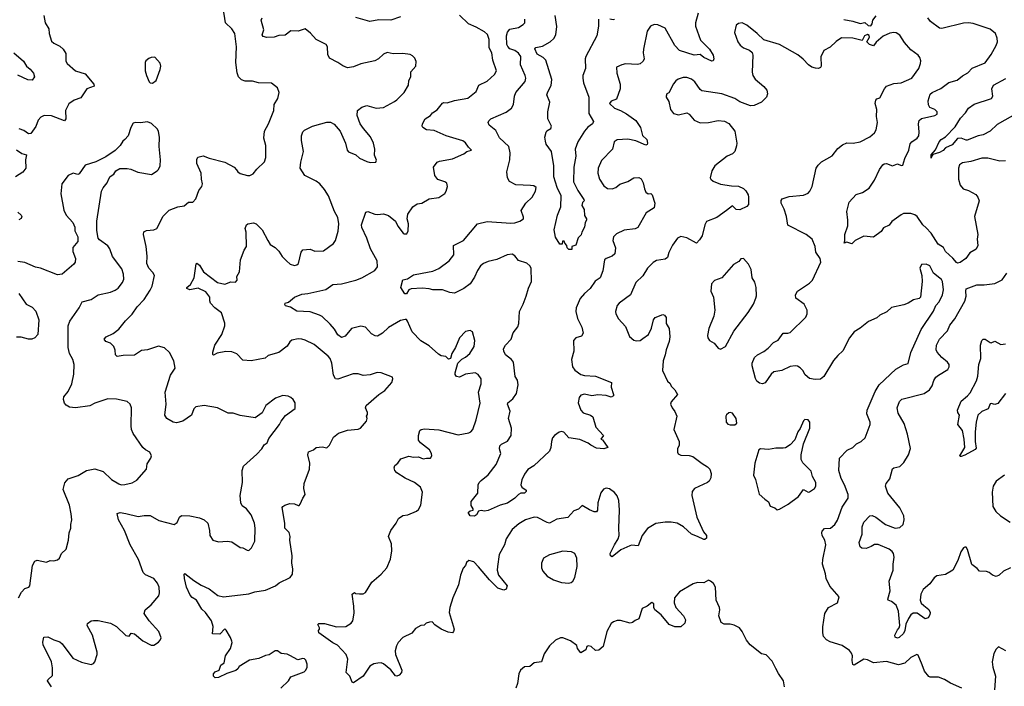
# Model space of a CAD drawing. Extents: x 2133489 to 2292442, y 756223 to 916462.
# Tile 416 of 463: x 2249992 to 2258173, y 890750 to 896290. Entities that reach past the tile are written whole.
import ezdxf

# ---------------------------------------------------------------- set-up
doc = ezdxf.new("R2010")
doc.units = 0

msp = doc.modelspace()

# ---------------------------------------------------------------- linework, layer by layer
at = {"layer": '0CON20XD'}
for points in [[(2251792.2, 895042.2), (2251804.5, 895024.5), (2251825, 895012.5), (2251883.8, 894996.2), (2251905, 894996.2), (2251931.7, 895008.3), (2251961.7, 895048.3), (2252025, 895110), (2252035.7, 895145), (2252037.5, 895215), (2252035.8, 895245), (2252019.2, 895305), (2252025.8, 895365), (2252058.6, 895425), (2252104, 895535), (2252106, 895585), (2252136, 895635), (2252148, 895685), (2252135, 895723.3), (2252085, 895763.8), (2251976.1, 895766.1), (2251925, 895778.6), (2251865, 895780), (2251835, 895791.2), (2251808.8, 895815), (2251797.5, 895847.5), (2251788.6, 895935), (2251794.3, 896064.3), (2251779.4, 896175), (2251755.8, 896215), (2251702.5, 896265), (2251681.4, 896388.6)], [(2255630, 896345), (2255607.5, 896265), (2255605.8, 896235), (2255650, 896120), (2255723.1, 896045), (2255755, 895996), (2255760, 895965), (2255755, 895947.5), (2255743.6, 895946.4), (2255675, 895974.6), (2255645, 896000), (2255595.5, 895994.5), (2255475, 896034.6), (2255434.5, 896075), (2255355, 896218.9), (2255295, 896246.5), (2255265, 896249.4), (2255232, 896235), (2255206.6, 896193.4), (2255175.6, 896045), (2255173.3, 896015), (2255180.8, 895965), (2255172, 895945), (2255146.4, 895923.6), (2255125, 895916.9), (2255025, 895922.2), (2254994.5, 895915.5), (2254951.2, 895895), (2254954.6, 895844.6), (2254980.6, 895755), (2254982.5, 895715), (2254950.5, 895629.5), (2254905, 895612.5), (2254893.8, 895595), (2254934.5, 895554.5), (2254985, 895536), (2255035, 895507.1), (2255111.4, 895451.4), (2255150, 895395), (2255167.1, 895327.1), (2255203.8, 895295), (2255208.8, 895265), (2255206.1, 895253.9), (2255195, 895247.5), (2255112.1, 895282.1), (2255045, 895297.5), (2254955, 895291.9), (2254932.5, 895275), (2254916.4, 895213.6), (2254825, 895121.2), (2254797.5, 895055), (2254794.4, 895015), (2254808.9, 894965), (2254845, 894910), (2254875, 894887.5), (2254915, 894885.7), (2254945, 894896.9), (2254977.3, 894922.7), (2255045, 894945.8), (2255095, 894977.1), (2255135, 894978.6), (2255155, 894968.8), (2255172.9, 894935), (2255182.5, 894885), (2255195, 894856.2), (2255215, 894844), (2255235, 894846.7), (2255246.2, 894835), (2255269.2, 894765), (2255263.9, 894726.1), (2255197.1, 894685), (2255127.5, 894562.5), (2255105, 894553.1), (2255015, 894540), (2254950.6, 894509.4), (2254924.6, 894485.4), (2254920, 894455), (2254943.6, 894395), (2254935.6, 894344.4), (2254915, 894325.6), (2254863.7, 894306.3), (2254850, 894295), (2254837.3, 894202.7), (2254816, 894145), (2254773.4, 894116.6), (2254732.7, 894057.3), (2254684.4, 894015), (2254647.7, 893972.3), (2254614.4, 893894.4), (2254612.2, 893865), (2254627.6, 893807.6), (2254661.9, 893735), (2254674.2, 893685), (2254660.5, 893659.5), (2254613.2, 893646.8), (2254592, 893625), (2254597.5, 893535), (2254575.8, 893465), (2254584.2, 893405), (2254605, 893378), (2254655, 893341.9), (2254685, 893333.1), (2254775, 893326.9), (2254910, 893275), (2254907.5, 893235), (2254926.7, 893175), (2254925, 893163.3), (2254905, 893154.3), (2254865, 893168), (2254795, 893171.4), (2254745, 893165.6), (2254685, 893176.9), (2254655, 893169.2), (2254639.4, 893150.6), (2254632.5, 893105), (2254653.3, 893045), (2254675, 893024.4), (2254735, 893004), (2254755, 892988.8), (2254778.5, 892905), (2254842.5, 892835), (2254820, 892805), (2254835, 892800), (2254880, 892735), (2254845, 892724.3), (2254785, 892729.5), (2254736.9, 892755)], [(2250191.1, 896325), (2250202.5, 896265), (2250234.2, 896215), (2250236, 896175), (2250255, 896112.5), (2250275, 896093.8), (2250325, 896068.8), (2250353.3, 896045), (2250375, 896010), (2250376.2, 895945), (2250386.2, 895925), (2250455, 895865.6), (2250535, 895840), (2250608.8, 895755), (2250611.7, 895738.3), (2250549.2, 895715), (2250500.3, 895639.7), (2250445, 895621.9), (2250399.8, 895590.2), (2250372.5, 895535), (2250374.1, 895465.9), (2250365, 895450), (2250255, 895491.1), (2250195, 895492.9), (2250168.7, 895481.3), (2250146, 895455), (2250126.4, 895403.6), (2250085, 895343.3), (2250065, 895341.2), (2250025, 895368), (2249987, 895383)], [(2251668.8, 893855), (2251614, 893895), (2251578, 893935), (2251570.8, 893955), (2251571.2, 893985), (2251538.3, 894028.3), (2251475, 894060), (2251405, 894044.3), (2251380, 894055), (2251379.2, 894065), (2251409.8, 894090.2), (2251442.2, 894145), (2251458.8, 894261.2), (2251465, 894266), (2251485, 894249.2), (2251519.2, 894195), (2251635, 894106.7), (2251695, 894093.5), (2251745, 894111.2), (2251785, 894110), (2251797.5, 894125), (2251796.7, 894155), (2251818.8, 894195), (2251826.2, 894295), (2251856.1, 894373.9), (2251875.7, 894405), (2251874.2, 894525), (2251865.8, 894555), (2251876, 894584), (2251886.7, 894593.3), (2251935, 894602), (2251956.7, 894595), (2252006.2, 894545), (2252052.5, 894455), (2252073, 894423), (2252115, 894396), (2252145, 894366.2), (2252173.3, 894323.3), (2252210, 894285), (2252238.8, 894258.8), (2252275, 894247.5), (2252295, 894252.5), (2252307.5, 894265), (2252331.2, 894358.8), (2252345, 894376.7), (2252405, 894382.5), (2252445, 894365.8), (2252515, 894370), (2252598.8, 894431.2), (2252616.2, 894455), (2252637.7, 894532.3), (2252644, 894595), (2252635, 894647.5), (2252608.6, 894695), (2252557.1, 894825), (2252525, 894878.1), (2252485.5, 894925), (2252455, 894947.1), (2252361.9, 894995), (2252323.5, 895055), (2252326.4, 895105), (2252350, 895195), (2252332.9, 895285), (2252332, 895325), (2252345, 895357.5), (2252357.7, 895372.3), (2252425, 895404), (2252494.4, 895425.6), (2252545, 895438.8), (2252575, 895438.8), (2252605, 895421.2), (2252655, 895363.3), (2252698, 895265), (2252712, 895205), (2252725, 895191.2), (2252785, 895166.7), (2252815, 895138.8), (2252875, 895111.2), (2252905, 895104), (2252950, 895105), (2252957, 895123), (2252940, 895165), (2252944, 895215), (2252931.4, 895265), (2252908, 895318), (2252848.8, 895385), (2252822, 895425), (2252796.2, 895495), (2252797.5, 895535), (2252835, 895563.3), (2252875, 895576.7), (2252955, 895554), (2253015, 895560), (2253105, 895611.2), (2253126.2, 895625), (2253185.8, 895685), (2253222, 895745), (2253225.8, 895785), (2253241.2, 895815), (2253242.7, 895857.3), (2253283.3, 895905), (2253286.4, 895943.6), (2253275, 895970), (2253255, 895990), (2253235, 896000), (2253175, 896008.8), (2253095, 896006.2), (2253043.9, 896016.1), (2253015, 896003.3), (2252973.8, 895965), (2252943, 895947), (2252825, 895922.5), (2252765, 895898.6), (2252715, 895890), (2252675.5, 895905.5), (2252635.5, 895935.5), (2252565, 895970.8), (2252552.2, 896002.2), (2252550, 896065), (2252539.2, 896085), (2252455.3, 896125.3), (2252408.9, 896178.9), (2252365, 896214), (2252305, 896195.6), (2252245, 896196.2), (2252197.3, 896162.7), (2252145, 896160), (2252105, 896144.3), (2252045, 896141.9), (2252015, 896150), (2252007.1, 896165), (2252020.8, 896205), (2251997.5, 896285), (2252006.4, 896306.4)], [(2255865, 894705.8), (2255783.3, 894645), (2255698.3, 894611.7), (2255683.3, 894585), (2255661.2, 894495), (2255640.5, 894459.5), (2255615, 894432.5), (2255535, 894476.9), (2255485, 894487.5), (2255456.7, 894475), (2255415, 894416.7), (2255385.8, 894355), (2255374.3, 894315), (2255355, 894300), (2255282.2, 894287.8), (2255256.4, 894273.6), (2255209.2, 894225), (2255169.3, 894160.7), (2255112, 894105), (2255065.8, 894005), (2254973.8, 893935), (2254956.2, 893915), (2254942, 893865), (2254944, 893845), (2254968, 893805), (2255025, 893741.2), (2255057.7, 893657.7), (2255095, 893626.7), (2255115, 893621.2), (2255147.5, 893625), (2255169.7, 893640.3), (2255215.6, 893675), (2255242.2, 893727.8), (2255258, 893795), (2255273.3, 893815), (2255335, 893841.2), (2255350, 893835), (2255363.8, 893815), (2255363.8, 893765), (2255389.2, 893725), (2255394.3, 893654.3), (2255387.9, 893615), (2255362.8, 893547.2), (2255356.2, 893505), (2255339.2, 893455), (2255332.9, 893375), (2255373.8, 893285), (2255395.8, 893265.8), (2255405, 893243.3), (2255434.1, 893214.1), (2255458, 893175), (2255404.4, 893115.6), (2255398.8, 893095), (2255412, 893065), (2255435.8, 893035), (2255450.8, 892995), (2255426, 892885), (2255471.2, 892785), (2255471.2, 892755), (2255458.8, 892725), (2255457, 892697), (2255463.6, 892683.6), (2255485, 892670), (2255555, 892667.5), (2255585, 892659.2), (2255661.7, 892601.7), (2255706.7, 892575), (2255726.2, 892555), (2255738.3, 892518.3), (2255735, 892482.5), (2255720.8, 892455), (2255707.2, 892442.8), (2255600, 892395), (2255580.5, 892369.5), (2255576, 892335), (2255619.2, 892155), (2255673.9, 892033.9), (2255697.5, 892005), (2255698.3, 891981.7), (2255685, 891970), (2255675, 891970), (2255625, 891996.7), (2255575, 892014), (2255506, 892075), (2255455, 892106.7), (2255405.5, 892115.5), (2255355, 892114.5), (2255277.5, 892102.5), (2255208.8, 892061.2), (2255163.8, 892005), (2255131.2, 891918.8), (2255075, 891922.5), (2255062.1, 891917.9), (2254987.5, 891885), (2254915, 891827.5), (2254900, 891835), (2254896.7, 891855), (2254934.2, 891925.8), (2254963.9, 891976.1), (2254973.8, 892005), (2254970, 892065), (2254976.9, 892215), (2254970, 892295), (2254955, 892333.3), (2254935, 892361.2), (2254891.7, 892391.7), (2254863.9, 892396.1), (2254842.3, 892387.7), (2254821.2, 892358.8), (2254796, 892275), (2254793.8, 892215), (2254785, 892200), (2254765, 892201.2), (2254725, 892216.7), (2254665, 892252.5), (2254635, 892223.3), (2254595, 892210), (2254545, 892152.5), (2254455, 892140.6), (2254395, 892106.7), (2254375, 892110.5), (2254295, 892154.4), (2254265.5, 892155.5), (2254193.8, 892135), (2254139.4, 892100.6), (2254085, 892054), (2254035, 891976.7), (2254020, 891925), (2253975, 891846.7), (2253961.9, 891745), (2253958.6, 891715), (2253970.8, 891675), (2254041.9, 891585), (2254035, 891556.7), (2254015, 891550), (2253965, 891566.9), (2253894.7, 891634.7), (2253805, 891744), (2253764.1, 891784.1), (2253725, 891796.2), (2253705, 891780), (2253695.5, 891754.5), (2253677.1, 891732.9), (2253654, 891675), (2253638, 891595), (2253590, 891485), (2253565.7, 891405), (2253560.8, 891365), (2253601.2, 891225), (2253596.7, 891205), (2253587.5, 891195), (2253551.7, 891201.7), (2253495, 891226.2), (2253441.4, 891261.4), (2253420, 891285), (2253397, 891283), (2253370, 891275), (2253351.7, 891258.3), (2253323.9, 891256.1), (2253280, 891230), (2253248.7, 891191.3), (2253175, 891156), (2253136.2, 891115), (2253123.4, 891086.6), (2253111.4, 891045), (2253114.1, 891015.9), (2253166.1, 890883.9), (2253163.3, 890865), (2253145, 890843.3), (2253125.9, 890834.1), (2253115, 890838), (2253076.3, 890886.3), (2253015, 890937.1), (2252995, 890944.3), (2252967.1, 890942.9), (2252935, 890936), (2252902.1, 890917.9), (2252846.2, 890835), (2252765, 890780), (2252753.6, 890783.6), (2252734.2, 890835), (2252703.8, 890865), (2252718, 890975), (2252705.7, 891015.7), (2252633, 891093), (2252595, 891110.8), (2252476.7, 891195), (2252473.3, 891215), (2252482.5, 891225), (2252482.5, 891235), (2252470, 891265), (2252478.3, 891271.7), (2252525, 891273.3), (2252625, 891245.8), (2252702.7, 891247.3), (2252745.5, 891274.5), (2252760.8, 891295), (2252771.2, 891358.8), (2252767.7, 891417.7), (2252755, 891517.5), (2252775, 891530), (2252783, 891523), (2252815, 891520), (2252845, 891520), (2252865, 891530), (2252917.1, 891615), (2252996.6, 891683.4), (2253041.1, 891735), (2253073.6, 891806.4), (2253084.3, 891875), (2253081.9, 891935), (2253056.2, 891995), (2253058, 892005), (2253076.2, 892045), (2253120.8, 892105), (2253140, 892145), (2253175, 892169.2), (2253217.5, 892175), (2253290, 892205), (2253305, 892218.8), (2253324, 892255), (2253340, 892365), (2253322, 892405), (2253271.2, 892445), (2253195, 892481.4), (2253126.7, 892525), (2253110, 892545), (2253103, 892567), (2253107.5, 892585), (2253132.5, 892605), (2253159.3, 892640.7), (2253225, 892663.8), (2253264.2, 892654.2), (2253305, 892658), (2253345, 892640), (2253372.3, 892647.7), (2253405, 892646.7), (2253416, 892665), (2253413.8, 892685), (2253396.2, 892715), (2253323.2, 892773.2), (2253305.8, 892795), (2253305.8, 892834.2), (2253316.7, 892875), (2253327.5, 892885), (2253355, 892889.2), (2253475, 892881.4), (2253635, 892840), (2253725, 892857.5), (2253740, 892865), (2253756.7, 892885), (2253785.8, 892965), (2253817.7, 893102.3), (2253803.8, 893195), (2253825.9, 893264.1), (2253826, 893305), (2253801.2, 893341.2), (2253775, 893356), (2253695, 893343.8), (2253645, 893320), (2253622.5, 893325), (2253610.5, 893340.5), (2253608.8, 893355), (2253631.2, 893435), (2253665, 893468.8), (2253695, 893484.3), (2253731.4, 893515), (2253768.1, 893575), (2253772.5, 893625), (2253753.3, 893695), (2253735, 893706.2), (2253695, 893700), (2253646.2, 893645), (2253613, 893567), (2253583.3, 893515), (2253570, 893475), (2253555, 893470), (2253531.7, 893491.7), (2253495, 893496.7), (2253471.3, 893511.3), (2253395, 893579.2), (2253325, 893621.9), (2253254, 893695), (2253213.3, 893785), (2253205, 893797.5), (2253195, 893800), (2253155, 893791.2), (2253055, 893732), (2253006, 893685), (2252965, 893661.2), (2252945, 893663.3), (2252915, 893680.8), (2252865, 893734.3), (2252825, 893744.4), (2252750, 893725), (2252695, 893659.2), (2252665, 893648), (2252635, 893672.5), (2252608, 893718), (2252570.9, 893760.9), (2252505, 893823.1), (2252483.3, 893835), (2252405, 893863.1), (2252295, 893867.5), (2252241.2, 893901.2), (2252201.7, 893911.7), (2252193.9, 893923.9), (2252197.5, 893935), (2252226.1, 893943.9), (2252275, 893984.3), (2252335, 894009.4), (2252385, 894014.6), (2252535, 894048.5), (2252595, 894088.5), (2252665, 894094.5), (2252785, 894126.9), (2252834.5, 894145.5), (2252943.8, 894206.2), (2252964.4, 894235), (2252962.7, 894285), (2252907.9, 894385), (2252875.3, 894475.3), (2252834, 894564), (2252831.8, 894585), (2252868, 894692), (2252885, 894697.5), (2252942.5, 894675), (2252965, 894671.2), (2253015, 894675.8), (2253055, 894663.8), (2253113.8, 894615), (2253132.9, 894575), (2253177.5, 894515), (2253185, 894510), (2253208.3, 894511.7), (2253220, 894535), (2253221.2, 894595), (2253212, 894635), (2253216, 894675), (2253257.5, 894735), (2253295, 894760.8), (2253333.9, 894766.1), (2253395, 894802), (2253475, 894813.8), (2253523.9, 894846.1), (2253535.9, 894864.1), (2253546.2, 894905), (2253540.7, 894930.7), (2253525, 894942.5), (2253465, 894963.3), (2253440, 894995), (2253430, 895065), (2253460, 895105), (2253480, 895115), (2253587.5, 895135), (2253682.5, 895175), (2253706.1, 895193.9), (2253746.2, 895205), (2253720, 895230), (2253695.5, 895265.5), (2253673.1, 895283.1), (2253535.4, 895325.4), (2253435, 895370), (2253372.5, 895375), (2253341.2, 895395), (2253336.7, 895405), (2253340, 895425), (2253362, 895465), (2253404, 895495), (2253422.6, 895517.4), (2253459.7, 895540.3), (2253505, 895596.7), (2253515, 895601.2), (2253545, 895598), (2253605, 895618), (2253715, 895638.8), (2253785.5, 895694.5), (2253806.7, 895745), (2253875, 895778.8), (2253936.4, 895833.6), (2253952.2, 895865), (2253922.7, 895955), (2253914.6, 896015), (2253891.5, 896055), (2253891.8, 896125), (2253877.8, 896167.8), (2253855, 896188), (2253785, 896229.2), (2253722, 896255), (2253645, 896328.8)], [(2253155, 896313.6), (2253075, 896286.7), (2252975, 896288.2), (2252900, 896275), (2252785, 896308.9)], [(2254736.9, 892755), (2254715, 892770.8), (2254645, 892800.4), (2254555, 892814.4), (2254512.7, 892862.7), (2254495, 892868.1), (2254475, 892862.2), (2254435, 892835.6), (2254418.6, 892815), (2254409.4, 892785), (2254405.6, 892735), (2254394.4, 892705), (2254265, 892582.7), (2254215, 892552), (2254186.3, 892513.7), (2254164.3, 892465), (2254156.9, 892425), (2254165, 892406), (2254199.5, 892379.5), (2254199.5, 892370.5), (2254187.5, 892355), (2254155, 892354.2), (2254135, 892344.3), (2254105, 892314.3), (2254045, 892271.8), (2253985, 892254.5), (2253885, 892211.9), (2253855, 892205.8), (2253825, 892212.5), (2253802.9, 892207.1), (2253786.7, 892175), (2253770, 892165), (2253735, 892167.5), (2253717.5, 892195), (2253735, 892210), (2253760, 892215), (2253760, 892225), (2253742.9, 892252.9), (2253744.2, 892285.8), (2253798.8, 892355), (2253800, 892425), (2253808.8, 892445), (2253825, 892460), (2253885, 892508.8), (2253952, 892595), (2253990, 892685), (2253978.9, 892725), (2253981.7, 892748.3), (2253995, 892762.5), (2254043.6, 892786.4), (2254074.6, 892835.4), (2254077, 892897), (2254052.5, 892975), (2254066.9, 893036.9), (2254044.2, 893095), (2254048, 893105), (2254089.3, 893140.7), (2254119.5, 893185), (2254134.5, 893255), (2254126.7, 893295), (2254109.5, 893325), (2254094.4, 893444.4), (2254078, 893465), (2254027.5, 893505), (2254014.2, 893535), (2254012.5, 893555), (2254028, 893585), (2254075.7, 893635), (2254092.6, 893687.4), (2254131.1, 893738.9), (2254138.1, 893765), (2254143.4, 893865), (2254175, 893925.8), (2254198.8, 893991.2), (2254219.9, 894060.1), (2254245.5, 894115), (2254242.7, 894225), (2254231.1, 894245), (2254205, 894267.1), (2254135, 894288.9), (2254105, 894327.9), (2254085, 894340.4), (2254041.2, 894335), (2253955, 894298.5), (2253885, 894281.1), (2253845, 894264.4), (2253821.9, 894245), (2253795, 894206), (2253769.7, 894150.3), (2253734, 894096), (2253683.2, 894056.8), (2253605, 894018), (2253566.4, 894023.6), (2253505, 894045.8), (2253425.6, 894044.4), (2253395, 894054.4), (2253335, 894058.1), (2253245, 894053.3), (2253226, 894044), (2253205, 894012.5), (2253191.4, 894011.4), (2253160, 894065), (2253175, 894127.5), (2253214.3, 894135.7), (2253265, 894169.4), (2253335.6, 894184.4), (2253425, 894201.1), (2253475, 894221.4), (2253561.2, 894285), (2253598, 894335), (2253596.2, 894415), (2253679.2, 894455), (2253795, 894594.4), (2253875, 894612.2), (2254071.4, 894598.6), (2254105, 894601.4), (2254147.5, 894615), (2254177.5, 894635), (2254179.3, 894649.3), (2254157.5, 894705), (2254196.7, 894765), (2254250, 894815), (2254277.1, 894865), (2254283.3, 894895), (2254265, 894908.8), (2254235, 894913.1), (2254115, 894917.8), (2254062, 894945), (2254046, 894975), (2254040.6, 895025), (2254064.6, 895125), (2254066.4, 895185), (2254055.5, 895235), (2253979.7, 895309.7), (2253948.5, 895368.5), (2253893.9, 895413.9), (2253885.7, 895435), (2253890.3, 895449.7), (2253906, 895465), (2254035, 895520.8), (2254079.2, 895555), (2254095.7, 895585), (2254104.5, 895655), (2254115.4, 895684.6), (2254192.2, 895777.8), (2254196.9, 895805), (2254192.2, 895825), (2254152.3, 895915), (2254154.4, 895985), (2254135, 896013.1), (2254105, 896033.3), (2254065, 896048.9), (2254047.3, 896067.3), (2254040, 896085), (2254036.4, 896155), (2254043.6, 896186.4), (2254065, 896212), (2254135, 896224.3), (2254175, 896248.8), (2254188, 896265), (2254188.8, 896295)], [(2254800.4, 896295), (2254801.6, 896235), (2254787.6, 896155), (2254694.5, 895985), (2254689.5, 895965), (2254694.3, 895885), (2254670.6, 895825), (2254670, 895805), (2254676.2, 895765), (2254721.4, 895645), (2254721.8, 895511.8), (2254760.8, 895445), (2254750, 895425), (2254713.4, 895396.6), (2254685.8, 895365), (2254629.1, 895275), (2254607.3, 895215), (2254613.5, 895155), (2254607.1, 895125), (2254595.7, 895065), (2254593.4, 894943.4), (2254630.2, 894870.2), (2254680, 894795), (2254682.5, 894785), (2254669.3, 894770.7), (2254664, 894745), (2254681.7, 894711.7), (2254683.9, 894663.9), (2254702.5, 894635), (2254702.5, 894625), (2254690, 894605), (2254686, 894565), (2254663.3, 894525), (2254658.3, 894501.7), (2254632.3, 894477.7), (2254613, 894417), (2254580, 894405), (2254578.3, 894381.7), (2254555, 894380), (2254540, 894395), (2254537.5, 894415), (2254521.7, 894431.7), (2254515, 894450), (2254501.7, 894448.3), (2254500, 894425), (2254480, 894425), (2254445, 894482.5), (2254433.1, 894545), (2254460, 894665), (2254489.2, 894735), (2254490, 894825), (2254457.9, 894895), (2254430.3, 894985), (2254431.3, 895075), (2254410, 895195), (2254366, 895255), (2254360.8, 895280.8), (2254355.6, 895315), (2254365.6, 895354.4), (2254373.1, 895366.9), (2254405, 895385.8), (2254411.8, 895405), (2254378.8, 895465), (2254381.4, 895525), (2254397.8, 895605), (2254372.9, 895665), (2254379.3, 895690.7), (2254406.6, 895743.4), (2254412.6, 895792.6), (2254363.6, 895953.6), (2254342.5, 895975), (2254292.1, 896005), (2254273.4, 896046.6), (2254280.3, 896059.7), (2254335, 896068.9), (2254398.6, 896105), (2254431.1, 896135), (2254447.5, 896165), (2254454.6, 896234.6), (2254440, 896325)], [(2254935, 896291.2), (2254922.3, 896287.7), (2254895, 896295.6)], [(2257820, 890735), (2257725.4, 890775.4), (2257675, 890807.8), (2257625, 890827.1), (2257556.1, 890826.1), (2257545, 890831.2), (2257508.8, 890875), (2257490.7, 890929.3), (2257457.9, 891007.9), (2257445, 891015.8), (2257395, 890988.9), (2257347.6, 890942.4), (2257295, 890929.1), (2257195, 890957.5), (2257085, 890945.6), (2257035, 890969.2), (2257005, 890976.2), (2256925, 890927.5), (2256915, 890932.5), (2256908, 890965), (2256911.4, 891005), (2256904.3, 891025), (2256886.7, 891046.7), (2256825, 891089.1), (2256725, 891119.5), (2256695, 891137.1), (2256671.4, 891165), (2256664.5, 891194.5), (2256664.5, 891245), (2256681.4, 891355), (2256713.3, 891405), (2256785.8, 891444.2), (2256800, 891495), (2256722.9, 891582.9), (2256692.5, 891645), (2256686.5, 891685), (2256661.6, 891765), (2256664.7, 891805), (2256690.7, 891925), (2256681.1, 891965), (2256660, 892005), (2256656.2, 892025), (2256660.5, 892039.5), (2256679.3, 892060.7), (2256727.5, 892065), (2256765.5, 892094.5), (2256787.6, 892132.4), (2256825, 892239.2), (2256875.6, 892315), (2256874.4, 892345), (2256844.5, 892425), (2256817.4, 892477.4), (2256798.5, 892545), (2256802.7, 892645), (2256868.3, 892711.7), (2256915, 892734.4), (2256944.6, 892765.4), (2256985, 892784.3), (2257016.7, 892815), (2257059.4, 892925), (2257058.1, 892945), (2257031.9, 893015), (2257033.1, 893045), (2257100.5, 893199.5), (2257133.3, 893256.7), (2257272, 893385), (2257335, 893422), (2257375, 893433.3), (2257397.1, 893525), (2257481.4, 893715), (2257585, 893868.8), (2257604.2, 893915), (2257630.8, 893945), (2257660, 894005), (2257666.4, 894046.4), (2257658.5, 894115), (2257651.4, 894131.4), (2257584.1, 894184.1), (2257554.5, 894244.5), (2257525, 894259.2), (2257485, 894256.2), (2257470.8, 894225), (2257488, 894165), (2257490, 894115), (2257478, 893985), (2257465, 893972), (2257418.3, 893961.7), (2257375, 893933.3), (2257339.3, 893919.3), (2257235, 893898.2), (2257197.4, 893862.6), (2257140, 893835), (2257115, 893811.2), (2257045, 893781.2), (2256975, 893726.2), (2256925, 893695.8), (2256886.5, 893645), (2256832.6, 893537.4), (2256789.3, 893500.7), (2256752.6, 893457.4), (2256674.3, 893325.7), (2256645, 893302.9), (2256600.9, 893299.1), (2256555, 893308.6), (2256518.9, 893338.9), (2256497.8, 893375), (2256476.5, 893396.5), (2256455, 893410.5), (2256435, 893414.5), (2256395, 893406.9), (2256325, 893375.6), (2256257.6, 893362.4), (2256236.6, 893343.4), (2256185, 893273.3), (2256165, 893263.3), (2256138.3, 893268.3), (2256116.7, 893285), (2256105, 893307.5), (2256076.7, 893415), (2256076.7, 893435), (2256098.3, 893481.7), (2256121.2, 893505), (2256175, 893532.5), (2256210.7, 893559.3), (2256255, 893607.5), (2256294.3, 893625.7), (2256335, 893683.8), (2256375, 893683.8), (2256395, 893690), (2256523, 893817), (2256535.8, 893845), (2256534, 893875), (2256508.8, 893925), (2256440, 893975), (2256438.1, 894005), (2256455, 894034.2), (2256555, 894100), (2256580, 894125), (2256648.6, 894275), (2256642.5, 894305), (2256607, 894357), (2256601.1, 894405), (2256577, 894467), (2256526.2, 894505), (2256373.1, 894583.1), (2256362.5, 894655), (2256344.3, 894714.3), (2256320, 894765), (2256318.3, 894788.3), (2256328.3, 894801.7), (2256385, 894820), (2256505, 894831.9), (2256542.2, 894847.8), (2256557.8, 894865), (2256576, 894904), (2256610, 895055), (2256625, 895080), (2256655, 895110), (2256742.4, 895157.6), (2256790.3, 895219.7), (2256828.8, 895251.2), (2256864.2, 895265.8), (2256917.3, 895262.7), (2256975, 895275.8), (2257055, 895318), (2257095, 895350), (2257109.2, 895375), (2257118.1, 895435), (2257110.4, 895485), (2257114.6, 895545), (2257100.4, 895595), (2257105, 895621.2), (2257115, 895633.8), (2257139.3, 895640.7), (2257176.2, 895715), (2257195, 895736.7), (2257255, 895759.2), (2257315, 895765.8), (2257405, 895804.2), (2257462.9, 895885), (2257477.5, 895925), (2257479.2, 895949.2), (2257471.2, 895975), (2257456.2, 895995), (2257395, 896040.8), (2257345, 896100), (2257305, 896161.2), (2257275, 896182), (2257255, 896184), (2257223, 896177), (2257167.7, 896152.3), (2257107, 896103), (2257086.2, 896073.8), (2257052.5, 896085), (2257030, 896105), (2257054, 896145), (2257049.1, 896159.1), (2257035, 896165.8), (2257012, 896155), (2256992.5, 896117.5), (2256915, 896137.8), (2256820.5, 896139.5), (2256775, 896110), (2256727.3, 896062.7), (2256673.3, 896035), (2256649.3, 895980.7), (2256652.5, 895905), (2256646.4, 895893.6), (2256630, 895885), (2256603, 895887), (2256575, 895896.2), (2256545, 895916), (2256502.2, 895962.2), (2256457.4, 895997.4), (2256305, 896084.4), (2256175, 896123.1), (2256118.5, 896175), (2256035, 896244.6), (2255995, 896262.9), (2255965, 896257.5), (2255945.8, 896244.2), (2255932.5, 896185), (2255957.5, 896107.5), (2255978.7, 896078.7), (2256006.6, 896056.6), (2256055.7, 896035.7), (2256077, 896017), (2256084, 895995), (2256077.1, 895855), (2256084.3, 895825), (2256104, 895795), (2256176.2, 895735), (2256200, 895705), (2256204, 895675), (2256196, 895645), (2256155, 895604), (2256093.8, 895576.2), (2256065, 895574.6), (2255975, 895607.1), (2255935, 895634), (2255826.7, 895675), (2255658.6, 895698.6), (2255645, 895708.8), (2255602, 895775), (2255575, 895796), (2255535, 895810), (2255505, 895810), (2255462.5, 895795), (2255445, 895783.3), (2255425, 895756.7), (2255385, 895682.5), (2255370, 895675), (2255363.3, 895655), (2255363.3, 895645), (2255385, 895610), (2255398, 895545), (2255425, 895511.2), (2255465, 895498.8), (2255535, 895516.2), (2255555, 895503.8), (2255596.7, 895455), (2255645, 895434.2), (2255715, 895435.8), (2255795, 895451.4), (2255847, 895447), (2255885, 895426.7), (2255933, 895363), (2255949.2, 895265), (2255948.6, 895241.4), (2255933.8, 895195), (2255915, 895176.2), (2255870, 895155), (2255768.8, 895075), (2255743.8, 895035), (2255730, 894975), (2255733.3, 894965), (2255755, 894948.8), (2255815, 894922.5), (2255905, 894908.8), (2255965, 894908), (2256006.1, 894886.1), (2256025, 894867.5), (2256043.8, 894835), (2256048.8, 894815), (2256046.7, 894755), (2256033.6, 894736.4), (2255975, 894710), (2255944.1, 894714.1), (2255915, 894742.5), (2255865, 894705.8)], [(2256840.7, 896290.7), (2256915, 896278), (2256975, 896258.8), (2257015, 896266.2), (2257041.7, 896241.7), (2257065, 896240)], [(2258184, 895116), (2258135, 895113.1), (2258035, 895138.9), (2257985, 895140.6), (2257895, 895112.2), (2257825, 895099.5), (2257801.4, 895085), (2257792.5, 895055), (2257791.9, 894965), (2257806, 894915), (2257830, 894885), (2257875, 894870), (2257936.4, 894836.4), (2257954, 894815), (2257963.8, 894785), (2257924.4, 894654.4), (2257952, 894505), (2257948.6, 894465), (2257954.3, 894415), (2257938, 894382), (2257887.8, 894352.2), (2257853.3, 894305), (2257805, 894271.2), (2257785, 894266.2), (2257775, 894271.2), (2257745, 894308.8), (2257683.8, 894365), (2257667.5, 894397.5), (2257622.2, 894425), (2257565, 894515.6), (2257525, 894561.4), (2257495, 894584.3), (2257447.8, 894655), (2257428.5, 894668.5), (2257395, 894678.9), (2257335, 894678.5), (2257315, 894669.4), (2257237.1, 894612.9), (2257215, 894583.8), (2257170, 894560), (2257149.3, 894530.7), (2257085, 894482.5), (2257005, 894492.5), (2256933.9, 894456.1), (2256905, 894428.8), (2256865, 894440), (2256841.7, 894431.7), (2256847.5, 894452.5), (2256848, 894505), (2256873.6, 894576.4), (2256873.6, 894623.6), (2256863.3, 894695), (2256883.3, 894775), (2256941.7, 894838.3), (2256995, 894853.8), (2257050.9, 894889.1), (2257094.5, 894955.5), (2257136.2, 895045), (2257165, 895083.3), (2257175, 895091.2), (2257195, 895094), (2257243.3, 895076.7), (2257285, 895091.1), (2257315, 895079.4), (2257329.1, 895080.9), (2257347.1, 895137.1), (2257380.7, 895205), (2257391.9, 895258.1), (2257405.6, 895275), (2257448.5, 895305), (2257462.9, 895325), (2257466.8, 895355), (2257460, 895425), (2257466.8, 895453.2), (2257485, 895468), (2257595, 895492.9), (2257613.9, 895506.1), (2257613.8, 895525), (2257595, 895543.8), (2257555, 895561.2), (2257542.7, 895582.7), (2257540.8, 895615), (2257557.7, 895672.3), (2257574.4, 895685.6), (2257645, 895718), (2257713, 895767), (2257781.2, 895788.8), (2257825.6, 895824.4), (2257870.6, 895849.4), (2257905, 895886), (2258015, 895932), (2258065, 896000), (2258104.3, 896075.7), (2258115.7, 896105), (2258115, 896137.5), (2258099.2, 896175), (2258055, 896211.4), (2257915, 896259.2), (2257875, 896264.5), (2257835, 896261.8), (2257655, 896217.1), (2257635, 896220), (2257560, 896275), (2257536.7, 896305)], [(2257065, 896240), (2257076.2, 896255), (2257080, 896285), (2257107.9, 896322.1)], [(2249944.2, 896015), (2250024.3, 895945), (2250047.8, 895905), (2250079.4, 895879.4), (2250107.8, 895845), (2250114.5, 895815), (2250095, 895787.8), (2250059.6, 895789.6), (2249975, 895829.5)], [(2251095, 895763.3), (2251126.7, 895785), (2251159.2, 895875), (2251164, 895905), (2251158.8, 895928.8), (2251115, 895977.5), (2251085, 895976.7), (2251065, 895966.7), (2251040.5, 895949.5), (2251033.8, 895935), (2251033.8, 895865), (2251045.9, 895825.9), (2251066.7, 895775), (2251075, 895766.7), (2251095, 895763.3)], [(2258285.7, 895515), (2258115, 895420.4), (2258055, 895364.3), (2257997.6, 895332.4), (2257955, 895324.4), (2257865, 895290), (2257855, 895288.8), (2257815, 895305.8), (2257785, 895302), (2257740, 895250), (2257685, 895225.6), (2257665, 895204.2), (2257635, 895186.9), (2257579.3, 895170.7), (2257566.7, 895153.3), (2257565, 895140), (2257565, 895166.7), (2257601.1, 895208.9), (2257630.8, 895275), (2257648.6, 895295), (2257685, 895317.8), (2257765, 895400.9), (2257809, 895471), (2257850, 895515), (2257875.7, 895555), (2257922.6, 895587.4), (2258065.4, 895634.6), (2258077.8, 895655), (2258070, 895715), (2258082.5, 895745), (2258185, 895800.9)], [(2249982.5, 891485), (2250006.1, 891533.9), (2250035, 891563.8), (2250067.5, 891575), (2250076.2, 891585), (2250099.2, 891755), (2250118.3, 891791.7), (2250137.7, 891797.7), (2250215, 891781.2), (2250245, 891796.7), (2250275, 891792.5), (2250305, 891802.5), (2250322.5, 891815), (2250340, 891855), (2250378.8, 891891.2), (2250398.6, 891965), (2250402.9, 892025), (2250415.7, 892065), (2250417.8, 892095), (2250424.3, 892135), (2250420.8, 892185), (2250404.4, 892255), (2250353.6, 892385), (2250367.3, 892442.7), (2250395.9, 892474.1), (2250478, 892502), (2250547, 892543), (2250615, 892558.1), (2250685, 892535.7), (2250755, 892469.2), (2250815, 892432), (2250835, 892426), (2250865, 892428), (2250927.3, 892442.7), (2250965, 892463.3), (2251046, 892555), (2251050.6, 892599.4), (2251082.5, 892645), (2251087.5, 892665), (2251072.5, 892695), (2251036.7, 892715), (2251016.2, 892735), (2250935, 892850), (2250920.6, 892885), (2250916.7, 892915), (2250922, 893065), (2250910, 893095), (2250883.8, 893116.2), (2250795, 893137.1), (2250725, 893140), (2250616.8, 893103.2), (2250575, 893082), (2250455, 893065.7), (2250405, 893071.4), (2250377, 893087), (2250365, 893103.3), (2250355.7, 893135), (2250359.2, 893155), (2250395, 893201.2), (2250426, 893265), (2250440.8, 893345), (2250444.5, 893425), (2250433.5, 893465), (2250404.4, 893515), (2250394.5, 893565), (2250395.5, 893745), (2250407.8, 893785), (2250486.2, 893895), (2250510, 893945), (2250585, 893966.2), (2250645, 894002.5), (2250745, 894025.6), (2250785, 894041.9), (2250809.8, 894060.2), (2250845.8, 894105), (2250857.1, 894135), (2250855.6, 894175), (2250839.8, 894219.8), (2250761.7, 894321.7), (2250740, 894385), (2250725, 894410), (2250655, 894460), (2250643.3, 894475), (2250633, 894537), (2250633.3, 894615), (2250672.5, 894865), (2250685.9, 894894.1), (2250717.5, 894935), (2250731.7, 894968.3), (2250744.1, 894985.9), (2250773, 895007), (2250790, 895035), (2250825, 895052.5), (2250885, 895052.5), (2250915, 895047.5), (2250973.9, 895023.9), (2251086.4, 895003.6), (2251135, 895033.3), (2251144.1, 895045.9), (2251158, 895075), (2251162, 895125), (2251152, 895235), (2251152.3, 895312.3), (2251144.2, 895364.2), (2251134.2, 895384.2), (2251088.3, 895428.3), (2251055, 895442.5), (2250995, 895433.3), (2250955, 895436.2), (2250935, 895430), (2250914.2, 895395), (2250892.5, 895325), (2250866.1, 895293.9), (2250848.3, 895281.7), (2250827.5, 895245), (2250785.9, 895204.1), (2250708.3, 895151.7), (2250625, 895108.8), (2250535, 895080), (2250485, 895008.8), (2250475, 895003.3), (2250435, 895013.8), (2250395, 894996.7), (2250340.8, 894925), (2250334.3, 894844.3), (2250357.7, 894707.7), (2250376.7, 894665), (2250432.5, 894605), (2250450, 894565), (2250451.2, 894535), (2250476, 894485), (2250473.9, 894446.1), (2250433.9, 894396.1), (2250433.3, 894365), (2250456.7, 894305), (2250452.5, 894275), (2250441.7, 894258.3), (2250345, 894176.7), (2250305, 894170), (2250165, 894226), (2250124.2, 894234.2), (2250035, 894272.5), (2249975, 894282)], [(2249965, 895208.8), (2250009.2, 895179.2), (2250048.3, 895168.3), (2250039.2, 895125), (2250042, 895055), (2250017.4, 895022.6), (2249958, 894985)], [(2250256.9, 890745), (2250221.5, 890795), (2250224.7, 890805.3), (2250265, 890841.2), (2250265.5, 890905), (2250255.5, 890955), (2250185.6, 891095), (2250183.2, 891116.8), (2250192, 891158), (2250225, 891162.5), (2250275, 891135.8), (2250325, 891120), (2250345, 891104), (2250433.9, 890983.9), (2250505, 890951.4), (2250585, 890931.2), (2250605, 890940), (2250616, 890955), (2250634.2, 891015), (2250634.3, 891035), (2250596.1, 891176.1), (2250553.3, 891255), (2250556.4, 891273.6), (2250585, 891293.8), (2250605, 891297.5), (2250645, 891297.5), (2250745, 891275.6), (2250797.4, 891247.4), (2250875, 891173.3), (2250901.7, 891168.3), (2250917, 891193), (2250945, 891186.7), (2251015, 891127.5), (2251085, 891093.3), (2251105, 891092.5), (2251145, 891116.7), (2251160, 891135), (2251166.1, 891153.9), (2251146.7, 891205), (2251066.2, 891295), (2251026.7, 891355), (2251033.6, 891386.4), (2251085, 891427.5), (2251147.7, 891502.3), (2251153.9, 891526.1), (2251150.8, 891575), (2251136.6, 891606.6), (2251105, 891646), (2251035.8, 891675.8), (2251017.3, 891697.3), (2250980, 891805), (2250910, 891925), (2250863.6, 892045), (2250812.2, 892135), (2250802.7, 892187.3), (2250825.7, 892194.3), (2250875, 892185.5), (2250975, 892160.5), (2251025, 892169.6), (2251075, 892169.1), (2251147, 892127), (2251275, 892095.7), (2251299.3, 892110.7), (2251320, 892155), (2251335, 892170), (2251405.8, 892165.8), (2251485, 892150.8), (2251523.3, 892135), (2251553.8, 892105), (2251568.8, 892045), (2251571.2, 892005), (2251597.5, 891965), (2251645, 891951.2), (2251715, 891956), (2251755, 891952), (2251822.5, 891905), (2251845, 891901.2), (2251880.5, 891880.5), (2251895, 891878.8), (2251918.8, 891901.2), (2251944.2, 891955.8), (2251948.6, 892065), (2251942, 892105), (2251914, 892175), (2251875, 892224), (2251840.4, 892250.4), (2251829.4, 892275), (2251824.3, 892335), (2251844.4, 892445), (2251840.6, 892545), (2251850.7, 892579.3), (2251960.9, 892679.1), (2252003.3, 892725), (2252022.3, 892757.7), (2252046.7, 892775), (2252061.2, 892808.8), (2252151.2, 892925), (2252163.8, 892955), (2252199.7, 893000.3), (2252280.7, 893059.3), (2252280, 893105), (2252264.1, 893134.1), (2252245, 893151.2), (2252222.3, 893162.3), (2252177.7, 893167.7), (2252117.5, 893145), (2252037, 893083), (2252005.9, 893024.1), (2251949.3, 892980.7), (2251825, 893000), (2251765, 893020.8), (2251725, 893020), (2251635, 893065.6), (2251525, 893084.3), (2251455, 893073.8), (2251438.8, 893055), (2251418, 893005), (2251346.2, 892955), (2251295, 892940.6), (2251266.5, 892946.5), (2251215.7, 892975.7), (2251198.8, 893005), (2251209.5, 893095), (2251201.1, 893195), (2251244.2, 893335), (2251283.8, 893395), (2251273.8, 893455), (2251236.7, 893525), (2251193.6, 893563.6), (2251145, 893576.2), (2251055, 893546), (2251005, 893540), (2250945, 893502), (2250850.3, 893499.7), (2250801.7, 893491.7), (2250786.7, 893505), (2250783.8, 893545), (2250773.3, 893575), (2250745, 893601.2), (2250706.4, 893616.4), (2250694.1, 893634.1), (2250710, 893655), (2250767.6, 893682.4), (2250815, 893718), (2250871.2, 893788.8), (2250927, 893843), (2250967.1, 893905), (2251026.9, 893965), (2251076.9, 894043.1), (2251093.1, 894075), (2251110.8, 894165), (2251099.3, 894189.3), (2251065.7, 894225), (2251048.9, 894265), (2251050.6, 894325), (2251043.3, 894405), (2251019.4, 894505), (2251022.5, 894527.5), (2251045, 894538.9), (2251107, 894543), (2251130.8, 894555), (2251182.9, 894657.1), (2251235, 894706.5), (2251305, 894735.7), (2251357.3, 894742.7), (2251395, 894773.3), (2251430, 894775), (2251455, 894802.5), (2251479.7, 894870.3), (2251505, 894903.8), (2251511.9, 894925), (2251501.4, 894965), (2251499.2, 895015), (2251464.3, 895095), (2251462.5, 895127.5), (2251471.7, 895148.3), (2251515, 895157.5), (2251565, 895138.6), (2251697.2, 895107.2), (2251774.4, 895064.4), (2251792.2, 895042.2)], [(2249975, 894691.2), (2250004, 894665), (2250010, 894655), (2250005, 894636.7), (2249985, 894627.5)], [(2255815, 893552.5), (2255856.1, 893573.9), (2255925, 893702.5), (2256045, 893856.7), (2256088, 893925), (2256108.8, 893975), (2256113.8, 893995), (2256111.2, 894065), (2256099.5, 894109.5), (2256078, 894145), (2256070, 894215), (2256048.7, 894258.7), (2256005, 894306.2), (2255985, 894302.5), (2255968.3, 894281.7), (2255923.3, 894255), (2255825, 894145.7), (2255765, 894123.8), (2255738.8, 894095), (2255734.3, 894035), (2255755.5, 893985.5), (2255768.5, 893875), (2255759.4, 893825), (2255719.2, 893725), (2255706.7, 893665), (2255710, 893645), (2255722.5, 893625), (2255761.7, 893601.7), (2255795, 893560), (2255815, 893552.5)], [(2257105, 892156.2), (2257185, 892093.8), (2257265, 892065.7), (2257305, 892069.2), (2257333.6, 892096.4), (2257341.9, 892135), (2257338, 892168), (2257303.6, 892233.6), (2257205.8, 892355.8), (2257186, 892415), (2257190.8, 892435), (2257222.3, 892475), (2257245, 892556.7), (2257255, 892566.2), (2257303.6, 892576.4), (2257339.3, 892610.7), (2257376.2, 892675), (2257394, 892726), (2257368.6, 892845), (2257340, 892935), (2257290.2, 893020.2), (2257281.9, 893065), (2257302.9, 893117.1), (2257322.9, 893137.1), (2257506.7, 893183.3), (2257552, 893215), (2257573.2, 893246.8), (2257588.5, 893291.5), (2257605, 893318.6), (2257625, 893336.9), (2257705, 893383.8), (2257716.2, 893405), (2257713.8, 893425), (2257702, 893445), (2257653.7, 893483.7), (2257615, 893526.2), (2257607.5, 893547.5), (2257610.8, 893585), (2257633.8, 893636.2), (2257700, 893705), (2257719.7, 893750.3), (2257760.9, 893805), (2257845, 893951.2), (2257857.3, 893992.7), (2257852.5, 894035), (2257856.9, 894053.1), (2257945, 894087.5), (2258005, 894085.8), (2258095, 894096.7), (2258155, 894129.4), (2258195, 894182.5)], [(2249985.8, 894015.8), (2250046.1, 893926.1), (2250095, 893902), (2250125, 893866.7), (2250150, 893795), (2250141.2, 893675), (2250117.5, 893645), (2250093.6, 893636.4), (2250065, 893636), (2250005, 893651.4), (2249965, 893652.9)], [(2252161.2, 890735), (2252225, 890796.7), (2252245, 890828.8), (2252355, 890872), (2252368.8, 890885), (2252379.5, 890910.5), (2252380.8, 890935), (2252368.3, 890968.3), (2252358.3, 890978.3), (2252345, 890982), (2252301.7, 890971.7), (2252235.9, 891005.9), (2252215, 891018), (2252165, 891022.5), (2252135, 891044), (2252115, 891044), (2252065, 891010.8), (2252033, 891007), (2251978.3, 890981.7), (2251902.4, 890967.6), (2251816.2, 890915), (2251804, 890895), (2251787.4, 890882.6), (2251712.7, 890857.3), (2251645, 890822.5), (2251615, 890821.2), (2251601.2, 890835), (2251601.2, 890855), (2251615, 890870), (2251650, 890885), (2251663.9, 890926.1), (2251690, 890945), (2251701.2, 891005), (2251743.8, 891065), (2251756.7, 891115), (2251753.8, 891125), (2251743.3, 891155), (2251707, 891217), (2251695, 891227.5), (2251655, 891183.3), (2251595, 891187.5), (2251598.8, 891248.8), (2251585.8, 891295), (2251535, 891363.3), (2251505, 891391.2), (2251460.8, 891465), (2251425, 891489.4), (2251408.3, 891508.3), (2251378.1, 891575), (2251361.1, 891645), (2251358.3, 891681.7), (2251365, 891686.7), (2251439.2, 891629.2), (2251499.7, 891589.7), (2251565, 891561.4), (2251639.4, 891505), (2251685, 891494.6), (2251895, 891520), (2251945, 891535.6), (2252035, 891550), (2252116.7, 891585), (2252149.1, 891610.9), (2252240, 891655), (2252258.8, 891681.2), (2252262.5, 891725), (2252252.7, 891777.3), (2252255.8, 891834.2), (2252235.8, 891964.2), (2252239.4, 891995), (2252229.6, 892029.6), (2252196, 892065), (2252195.9, 892105.9), (2252173.8, 892235), (2252177.5, 892245), (2252195, 892256.7), (2252235, 892270), (2252276.4, 892266.4), (2252305, 892252.5), (2252315, 892252.5), (2252322.5, 892265), (2252343.3, 892315), (2252363.8, 892345), (2252353, 892393), (2252354.2, 892435), (2252400.9, 892555), (2252401.2, 892605), (2252386, 892675), (2252390.6, 892699.4), (2252433.6, 892716.4), (2252455, 892736.2), (2252505, 892739.2), (2252545, 892732.5), (2252565.7, 892754.3), (2252598.7, 892821.3), (2252640, 892855), (2252715, 892879.2), (2252805, 892887.5), (2252823.3, 892895), (2252872.5, 892955), (2252880, 892975), (2252872.5, 892995), (2252881.7, 893008.3), (2252882.5, 893025), (2252863.8, 893065), (2252870, 893085), (2252974.5, 893175.5), (2253025, 893208.8), (2253083.3, 893275), (2253092.5, 893305), (2253089.3, 893319.3), (2252994.1, 893354.1), (2252962.7, 893357.3), (2252905, 893339.2), (2252845, 893334), (2252805, 893347.1), (2252763.6, 893346.4), (2252635, 893302.9), (2252615, 893306.2), (2252600, 893335), (2252586.4, 893435), (2252570.5, 893475), (2252555.3, 893495.3), (2252439.7, 893589.7), (2252365, 893626.9), (2252335, 893635.6), (2252305, 893638.5), (2252251.7, 893628.3), (2252235.9, 893614.1), (2252213, 893577), (2252145, 893523.8), (2252055, 893500), (2252032.5, 893477.5), (2251915, 893453.8), (2251845, 893460), (2251795, 893512), (2251755, 893528.6), (2251705, 893532.9), (2251631.9, 893518.1), (2251603, 893503), (2251597.5, 893507.5), (2251596.4, 893526.4), (2251614.4, 893585), (2251670, 893675), (2251695.9, 893745.9), (2251697.1, 893767.1), (2251668.8, 893855)], [(2258184, 893185), (2258118.3, 893101.7), (2258095, 893091.2), (2258065, 893101.2), (2258055, 893098.8), (2258037.5, 893055), (2257985, 893034.2), (2257953.1, 893005), (2257938, 892945), (2257931.4, 892865), (2257930.8, 892785), (2257940, 892730), (2257931.2, 892718.8), (2257845, 892670), (2257815, 892660), (2257805, 892660), (2257803.8, 892665), (2257843.8, 892735), (2257839.2, 892805), (2257825, 892877.5), (2257787.5, 892925), (2257800, 893005), (2257786.4, 893026.4), (2257783.3, 893045), (2257815, 893120), (2257867, 893163), (2257890, 893190), (2257942.1, 893287.9), (2257953.4, 893326.6), (2257961.8, 893425), (2257976.7, 893475), (2257974.3, 893585), (2257985.9, 893624.1), (2257996.1, 893633.9), (2258014, 893636), (2258055, 893607.5), (2258065, 893605.8), (2258095, 893618.8), (2258145, 893589.6), (2258182.9, 893597.1)], [(2255895, 892923.3), (2255935, 892923.8), (2255951.7, 892938.3), (2255946, 892975), (2255915, 893020), (2255895, 893026.7), (2255885, 893023.3), (2255865, 893007.5), (2255860, 892995), (2255861.2, 892945), (2255875, 892930), (2255895, 892923.3)], [(2256285, 892217.5), (2256305, 892222.5), (2256376.6, 892263.4), (2256463.4, 892326.6), (2256505, 892386.2), (2256542.5, 892365), (2256555, 892366.2), (2256595.7, 892394.3), (2256606.2, 892415), (2256606, 892445), (2256578.8, 892495), (2256567, 892537), (2256498.3, 892608.3), (2256484.2, 892635), (2256484.2, 892675), (2256504.2, 892765.8), (2256557.5, 892895), (2256556.7, 892945), (2256543.6, 892963.6), (2256515, 892966.7), (2256505, 892957.5), (2256476.1, 892893.9), (2256456.2, 892865), (2256432.7, 892797.3), (2256395, 892756), (2256355, 892733.3), (2256335, 892729.2), (2256275, 892728.6), (2256215, 892717.5), (2256147, 892723), (2256132.5, 892715), (2256100, 892605), (2256090, 892505), (2256105, 892470), (2256136.4, 892346.4), (2256182.5, 892305), (2256215, 892282.5), (2256227, 892247), (2256265, 892232.5), (2256285, 892217.5)], [(2258175.9, 892504.1), (2258105, 892455.6), (2258080.6, 892415), (2258072, 892365), (2258078.9, 892245), (2258102.7, 892202.7), (2258141.7, 892168.3), (2258220.8, 892115)], [(2258223.9, 891736.1), (2258165, 891706.2), (2258130, 891675), (2258105, 891664), (2258075, 891673.3), (2258047.5, 891695), (2258025, 891703.8), (2257966.1, 891706.1), (2257948.2, 891728.2), (2257903.4, 891763.4), (2257867.3, 891887.3), (2257855, 891907.5), (2257845, 891907.5), (2257835, 891902.5), (2257811.7, 891868.3), (2257785.7, 891795), (2257744.2, 891715), (2257685, 891679.4), (2257611.4, 891668.6), (2257589.2, 891650.8), (2257555, 891602.9), (2257498.9, 891555), (2257480, 891515), (2257474.4, 891465), (2257482.2, 891442.2), (2257503.2, 891423.2), (2257545, 891390), (2257556.9, 891365), (2257554.2, 891345), (2257539.7, 891320.3), (2257515, 891310), (2257447.9, 891357.9), (2257415, 891359.2), (2257395.6, 891344.4), (2257375.7, 891315), (2257353.6, 891266.4), (2257347.8, 891215), (2257335, 891188.8), (2257300, 891155), (2257285, 891150), (2257265, 891160), (2257263.8, 891175), (2257285, 891220), (2257298.8, 891235), (2257304.2, 891255), (2257294.5, 891375), (2257274.2, 891425), (2257235, 891454.2), (2257207.5, 891465), (2257204, 891475), (2257224.2, 891545), (2257217.1, 891625), (2257250, 891715), (2257248.8, 891765), (2257256.7, 891825), (2257253.3, 891855), (2257241.7, 891871.7), (2257215, 891890), (2257125, 891930), (2257095, 891930), (2257067.7, 891912.3), (2257025, 891896.7), (2256988.3, 891898.3), (2256975, 891910), (2256966.2, 891945), (2256991.2, 892015), (2256990.8, 892075), (2257005, 892113.3), (2257055, 892166.2), (2257075, 892168.8), (2257105, 892156.2)], [(2254555, 891606.7), (2254575, 891613.8), (2254588.8, 891625), (2254603.8, 891655), (2254624.2, 891745), (2254621.4, 891815), (2254604.3, 891854.3), (2254576.9, 891866.9), (2254504.2, 891874.2), (2254395, 891844), (2254343.8, 891815), (2254326.2, 891775), (2254326.2, 891735), (2254337.7, 891707.7), (2254375, 891666.7), (2254426.1, 891636.1), (2254495, 891613.3), (2254555, 891606.7)], [(2256347.5, 890745), (2256339.2, 890795), (2256295.6, 890855.6), (2256275, 890897.5), (2256245, 890960), (2256195, 891011.2), (2256155, 891020), (2256060, 891095), (2256030, 891135), (2255995, 891206.7), (2255973.3, 891235), (2255928.8, 891258.8), (2255895, 891266.2), (2255845, 891266.7), (2255821.7, 891281.7), (2255801.2, 891335), (2255808.6, 891385), (2255805.8, 891405), (2255779.2, 891465), (2255772, 891575), (2255755.8, 891605.8), (2255732.5, 891625), (2255715, 891631.2), (2255675, 891611.2), (2255625, 891614), (2255588.8, 891601.2), (2255473.8, 891536.2), (2255433.3, 891485), (2255431.2, 891445), (2255443.8, 891405), (2255507.5, 891335), (2255523, 891303), (2255517.5, 891275), (2255485, 891243.3), (2255435, 891243.3), (2255387.5, 891265), (2255321.2, 891345), (2255268, 891385), (2255260, 891405), (2255261.2, 891435), (2255244.2, 891445.8), (2255205, 891416.7), (2255165, 891397.5), (2255135, 891310), (2255105, 891297.5), (2255085, 891280), (2255065, 891273.8), (2254985, 891296.2), (2254955, 891296.7), (2254925, 891286.2), (2254907.3, 891272.7), (2254869.2, 891205), (2254839.5, 891080.5), (2254805, 891050), (2254775, 891047.5), (2254740.7, 891080.7), (2254715, 891087.5), (2254705, 891080), (2254695, 891052.5), (2254655, 891027.5), (2254627.5, 891065), (2254620, 891090), (2254567.7, 891127.7), (2254505, 891154), (2254485, 891154), (2254443.3, 891135), (2254392.7, 891087.3), (2254350.5, 891019.5), (2254327.5, 890955), (2254267.5, 890945), (2254230, 890915), (2254185, 890912.5), (2254153.3, 890885), (2254138.8, 890855), (2254128.8, 890775), (2254113.8, 890735)], [(2258185, 891044.2), (2258125, 891078.8), (2258105, 891060), (2258087, 891023), (2258071.3, 890955), (2258078.2, 890908.2), (2258100, 890835), (2258092, 890722)]]:
    msp.add_lwpolyline(points, dxfattribs=at)

doc.saveas('drawing.dxf')
